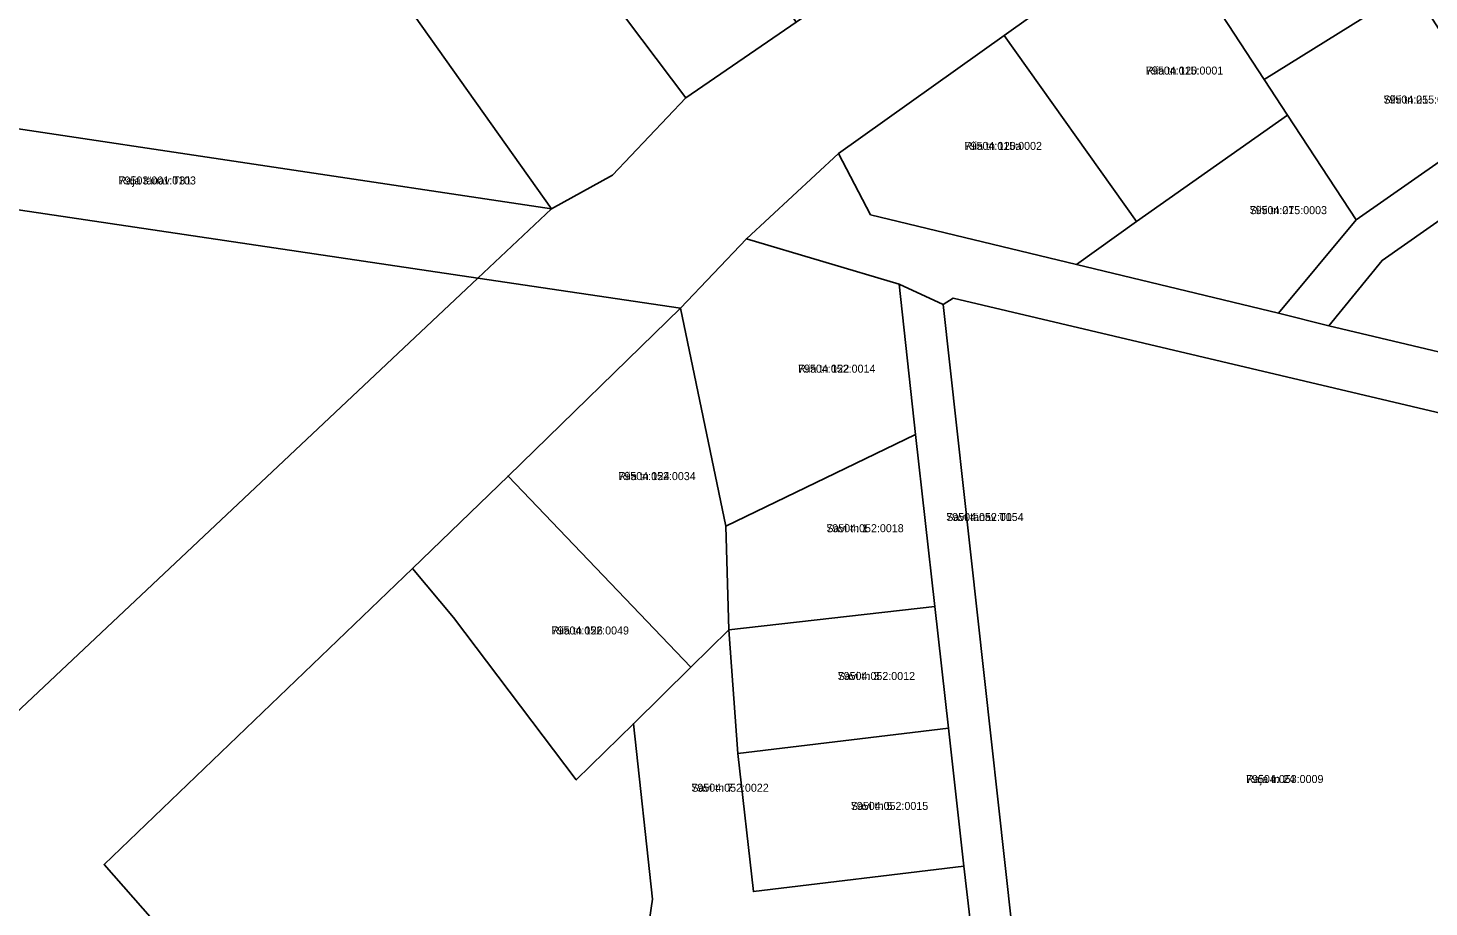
# Model space of a CAD drawing. Extents: x 643847 to 663718, y 6468443 to 6482775.
# Drawn here: x 657333 to 657595.7, y 6472032 to 6472196.8 of the extents above; entities that cross this region are included whole.
import ezdxf

# ---------------------------------------------------------------- set-up
doc = ezdxf.new("R2010")
doc.units = 0
for name, color, linetype in [('L_AADRESS', 7, 'Continuous'), ('PIIR', 7, 'Continuous'), ('TUNNUS', 7, 'Continuous')]:
    doc.layers.add(name, color=color, linetype=linetype)

msp = doc.modelspace()

# ---------------------------------------------------------------- linework, layer by layer
at = {"layer": 'PIIR'}
for points in [[(657423.22, 6472227.74), (657431.43, 6472216.83), (657456.36, 6472183.73), (657442.57, 6472169.24), (657431.16, 6472162.91), (657367.08, 6472253.27), (657381.26, 6472263.64), (657351.15, 6472306.33), (657326.17, 6472289.42), (657223.76, 6472479.25), (657231.32, 6472484.94), (657283.18, 6472389.54), (657317.63, 6472376.92), (657336.56, 6472348.96), (657355.74, 6472320.65), (657359.82, 6472311.25), (657380.39, 6472283.88), (657388.29, 6472273.35), (657396.45, 6472262.9), (657404.67, 6472252.36), (657414.82, 6472238.88)], [(657367.08, 6472253.27), (657431.16, 6472162.91), (657271.19, 6472186.88), (657108.55, 6472162.43), (657060.49, 6472399.17), (657051.34, 6472444.25), (657223.76, 6472479.25), (657326.17, 6472289.42), (657347.72, 6472249.45), (657351.8, 6472241.9)], [(657689.71, 6472236.25), (657718.24, 6472256.23), (657723.52, 6472248.96), (657689.23, 6472224.94), (657665.89, 6472208.59), (657642.14, 6472191.95), (657621.01, 6472177.14), (657586.87, 6472153.21), (657576.88, 6472140.97), (657567.47, 6472143.31), (657582.03, 6472160.81), (657608.61, 6472179.42), (657634.67, 6472197.73), (657663.18, 6472217.68)], [(657545.61, 6472216.53), (657572.64, 6472235.43), (657592.52, 6472204.48), (657564.8, 6472187.18)], [(657456.36, 6472183.73), (657431.43, 6472216.83), (657453.84, 6472232.53), (657477.06, 6472197.88)], [(657545.61, 6472216.53), (657564.8, 6472187.18), (657569.18, 6472180.48), (657540.83, 6472160.52), (657516.03, 6472195.42)], [(657564.8, 6472187.18), (657592.52, 6472204.48), (657595.92, 6472199.19), (657608.61, 6472179.42), (657582.03, 6472160.81), (657569.18, 6472180.48)], [(657490.97, 6472161.8), (657484.98, 6472173.27), (657516.03, 6472195.42), (657540.83, 6472160.52), (657529.56, 6472152.47)], [(657271.19, 6472186.88), (657431.16, 6472162.91), (657417.35, 6472149.89), (657267.24, 6472172.24), (657202.85, 6472162.48), (657164.08, 6472156.56), (657156.95, 6472155.47), (657123.81, 6472150.49), (657116.84, 6472149.42), (657109.67, 6472148.06), (657108.57, 6472148.5), (657108.55, 6472162.43)], [(657529.56, 6472152.47), (657540.83, 6472160.52), (657569.18, 6472180.48), (657582.03, 6472160.81), (657567.47, 6472143.31)], [(657576.88, 6472140.97), (657586.87, 6472153.21), (657621.01, 6472177.14), (657631.07, 6472161.01), (657621.72, 6472154.69), (657616.96, 6472131.44)], [(657417.35, 6472149.89), (657118.74, 6471868.66), (657118.58, 6471873.4), (657118.52, 6471875), (657117.96, 6471941), (657117.81, 6471968.17), (657117.48, 6472001.97), (657124.44, 6472002.41), (657182.76, 6472006.15), (657185.1, 6472062.47), (657206.34, 6472086.47), (657205.47, 6472105.47), (657202.85, 6472162.48), (657267.24, 6472172.24)], [(657496.32, 6472148.8), (657499.42, 6472120.58), (657463.86, 6472103.39), (657455.37, 6472144.29), (657467.71, 6472157.28)], [(657417.35, 6472149.89), (657455.37, 6472144.29), (657423.01, 6472112.79), (657405.11, 6472095.42), (657347.27, 6472039.9), (657358.15, 6472027.57), (657348.52, 6472018.91), (657350.06, 6472012.39), (657341.38, 6472021.45), (657195.72, 6471885.24), (657126.38, 6471820.43), (657093.96, 6471790.13), (657079.91, 6471768.55), (657063.81, 6471750.45), (657049.62, 6471734.65), (657048.9, 6471731.45), (657039.62, 6471690.49), (656996.65, 6471738.86), (657015.96, 6471749.48), (657041.03, 6471775.83), (657051.06, 6471786.46), (657060.11, 6471795.94), (657118.74, 6471868.66)], [(657455.37, 6472144.29), (657463.86, 6472103.39), (657464.38, 6472083.93), (657457.26, 6472076.91), (657423.01, 6472112.79)], [(657609.62, 6471976.25), (657604.32, 6471976.93), (657574.79, 6471979.01), (657571.75, 6471979.2), (657523.88, 6471970.15), (657504.61, 6472144.93), (657506.45, 6472146.16), (657618.18, 6472119.75), (657616.64, 6472093.83), (657615.1, 6472068.33), (657613.74, 6472045.45), (657612.43, 6472023.37), (657611.04, 6472000.11)], [(657503.06, 6472088.3), (657464.38, 6472083.93), (657463.86, 6472103.39), (657499.42, 6472120.58)], [(657405.11, 6472095.42), (657423.01, 6472112.79), (657457.26, 6472076.91), (657446.52, 6472066.33), (657435.81, 6472055.79), (657412.82, 6472086.28)], [(657350.06, 6472012.39), (657348.52, 6472018.91), (657358.15, 6472027.57), (657347.27, 6472039.9), (657405.11, 6472095.42), (657412.82, 6472086.28), (657435.81, 6472055.79), (657446.52, 6472066.33), (657450.08, 6472033.44), (657448.57, 6472023.21), (657476.4, 6472026.24), (657480.07, 6471992.44), (657483.88, 6471957.14), (657457.51, 6471951.22), (657416.24, 6471943.33), (657415.01, 6471944.6), (657405.76, 6471954.24)], [(657464.38, 6472083.93), (657503.06, 6472088.3), (657505.57, 6472065.48), (657466.07, 6472060.75)], [(657476.4, 6472026.24), (657448.57, 6472023.21), (657450.08, 6472033.44), (657446.52, 6472066.33), (657457.26, 6472076.91), (657464.38, 6472083.93), (657466.07, 6472060.75), (657469.01, 6472034.84), (657508.49, 6472039.63), (657509.57, 6472029.96)], [(657469.01, 6472034.84), (657466.07, 6472060.75), (657505.57, 6472065.48), (657508.49, 6472039.63)]]:
    msp.add_lwpolyline(points, close=True, dxfattribs=at)
for points in [[(657598.95, 6472253.83), (657572.64, 6472235.43), (657545.61, 6472216.53), (657516.03, 6472195.42), (657484.98, 6472173.27), (657467.71, 6472157.28), (657455.37, 6472144.29), (657417.35, 6472149.89), (657431.16, 6472162.91), (657442.57, 6472169.24), (657456.36, 6472183.73), (657477.06, 6472197.88), (657494.24, 6472209.62), (657510.52, 6472220.99), (657526.79, 6472232.37), (657543.31, 6472243.93), (657567.7, 6472261.36), (657575.88, 6472267.1), (657598.36, 6472282.82)], [(657618.18, 6472119.75), (657506.45, 6472146.16), (657504.61, 6472144.93), (657496.32, 6472148.8), (657467.71, 6472157.28), (657484.98, 6472173.27), (657490.97, 6472161.8), (657529.56, 6472152.47), (657567.47, 6472143.31), (657576.88, 6472140.97), (657616.96, 6472131.44)], [(657509.57, 6472029.96), (657508.49, 6472039.63), (657505.57, 6472065.48), (657503.06, 6472088.3), (657499.42, 6472120.58), (657496.32, 6472148.8), (657504.61, 6472144.93), (657523.88, 6471970.15)]]:
    msp.add_lwpolyline(points, dxfattribs=at)

# ---------------------------------------------------------------- texts
at = {"layer": 'L_AADRESS'}
for s, p in [('Riia tn 120', (657542.61, 6472188.08)), ('Sihi tn 25', (657587.15, 6472182.65)), ('Riia tn 120a', (657508.61, 6472173.95)), ('Raja tänav T31', (657350, 6472167.47)), ('Sihi tn 27', (657562.05, 6472161.9)), ('Riia tn 122', (657477.39, 6472132.17)), ('Riia tn 124', (657443.7, 6472112.02)), ('Savi tänav T1', (657505.18, 6472104.35)), ('Savi tn 1', (657482.69, 6472102.25)), ('Riia tn 126', (657431.18, 6472083.07)), ('Savi tn 3', (657484.82, 6472074.53)), ('Savi tn 7', (657457.39, 6472053.57)), ('Raja tn 24', (657561.39, 6472055.21)), ('Savi tn 5', (657487.29, 6472050.16))]:
    msp.add_text(s, height=1.5, dxfattribs=at).set_placement(p)
at = {"layer": 'TUNNUS'}
for s, p in [('79504:015:0001', (657542.61, 6472188.08)), ('79504:015:0017', (657587.15, 6472182.65)), ('79504:015:0002', (657508.61, 6472173.95)), ('79503:001:0103', (657350, 6472167.47)), ('79504:015:0003', (657562.05, 6472161.9)), ('79504:052:0014', (657477.39, 6472132.17)), ('79504:052:0034', (657443.7, 6472112.02)), ('79504:052:0054', (657505.18, 6472104.35)), ('79504:052:0018', (657482.69, 6472102.25)), ('79504:052:0049', (657431.18, 6472083.07)), ('79504:052:0012', (657484.82, 6472074.53)), ('79504:052:0022', (657457.39, 6472053.57)), ('79504:053:0009', (657561.39, 6472055.21)), ('79504:052:0015', (657487.29, 6472050.16))]:
    msp.add_text(s, height=1.5, dxfattribs=at).set_placement(p)

doc.saveas('drawing.dxf')
